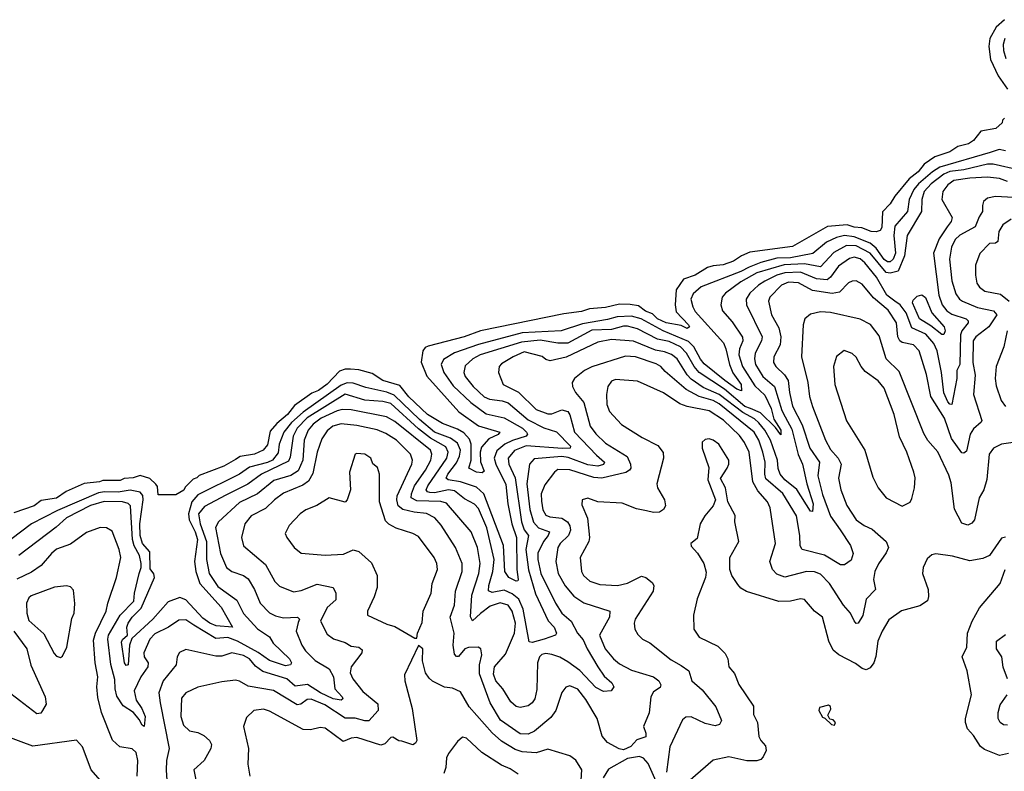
# Model space of a CAD drawing. Extents: x 1246230 to 1426786, y 660032 to 763141.
# Tile 268 of 566: x 1327569 to 1332519, y 753450 to 757230. Entities that reach past the tile are written whole.
import ezdxf

# ---------------------------------------------------------------- set-up
doc = ezdxf.new("R2010")
doc.units = 0

msp = doc.modelspace()

# ---------------------------------------------------------------- linework, layer by layer
at = {"layer": '0CON10XD'}
for points in [[(1332520.3, 757229.7), (1332478.1, 757191.9), (1332445.5, 757134.5), (1332442, 757095), (1332449.2, 757029.2), (1332488.1, 756948.1), (1332535, 756880)], [(1332521.2, 757135), (1332513.8, 757105), (1332514.9, 757074.9), (1332526.3, 757035)], [(1332520, 756735), (1332510, 756725), (1332508.3, 756711.7), (1332476.7, 756683.3), (1332400.3, 756669.7), (1332365, 756622.5), (1332338.8, 756605), (1332285, 756592), (1332245, 756564.4), (1332170.6, 756539.4), (1332116.8, 756503.2), (1332086, 756465), (1332041.1, 756428.9), (1331968.3, 756341.7), (1331945, 756304.2), (1331906.4, 756263.6), (1331903.8, 756185), (1331895, 756168.8), (1331875, 756162), (1331850, 756165), (1331803.1, 756183.1), (1331765, 756186.7), (1331728.6, 756198.6), (1331630.5, 756189.5), (1331455, 756088.8), (1331239.2, 756060.8), (1331197.1, 756042.9), (1331157.5, 756015), (1331105, 755996.2), (1331055, 755992), (1331027.1, 755982.9), (1330965, 755944.4), (1330905.7, 755924.3), (1330869.2, 755870.8), (1330863.8, 755795), (1330870.3, 755760.3), (1330931.2, 755695), (1330935.8, 755685), (1330925, 755676.7), (1330895, 755692), (1330820, 755705), (1330776.2, 755725), (1330751.2, 755751.2), (1330715, 755764.6), (1330680.5, 755790.5), (1330637.7, 755797.7), (1330585, 755799.2), (1330515, 755782.2), (1330433.9, 755776.1), (1330393, 755763), (1330305, 755750), (1329885.5, 755664.5), (1329804.1, 755634.1), (1329622, 755588), (1329608.3, 755581.7), (1329595.8, 755564.2), (1329586.9, 755506.9), (1329616.9, 755436.9), (1329776.9, 755256.9), (1329876.6, 755186.6), (1329983.8, 755155), (1329975, 755142.9), (1329928.1, 755121.9), (1329890.3, 755079.7), (1329883.8, 755055), (1329885.6, 755005.6), (1329905, 754960), (1329895, 754951.2), (1329865, 754954.5), (1329827.5, 754975), (1329839.2, 755015), (1329839.2, 755095), (1329830.8, 755120.8), (1329802.4, 755152.4), (1329770.8, 755170.8), (1329695, 755198.8), (1329618.8, 755245), (1329525, 755332.9), (1329479.7, 755389.7), (1329395, 755414.4), (1329341.2, 755451.2), (1329275, 755468.8), (1329232.7, 755472.7), (1329205, 755472), (1329177.5, 755462.5), (1329115, 755396.7), (1329071.2, 755365), (1329038.1, 755351.9), (1328950.9, 755289.1), (1328915.6, 755245), (1328861.2, 755198.8), (1328828.8, 755161.2), (1328815, 755092.5), (1328792.5, 755065), (1328750, 755045), (1328677, 755033), (1328655, 755017.5), (1328595, 754984), (1328471.7, 754938.3), (1328460, 754925), (1328441.7, 754918.3), (1328401.7, 754878.3), (1328395, 754863.3), (1328355, 754840), (1328265, 754840), (1328261.7, 754881.7), (1328253.6, 754893.6), (1328223, 754923), (1328175, 754937.5), (1328140, 754925), (1328095, 754922.5), (1328075, 754912.5), (1327987, 754913), (1327970, 754905), (1327893, 754897), (1327803, 754857), (1327755, 754824.3), (1327677.7, 754812.3), (1327642.5, 754785), (1327540.5, 754749.5)], [(1332525, 756570.2), (1332493.4, 756576.6), (1332447.4, 756562.6), (1332195, 756488.7), (1332158, 756465), (1332087.9, 756405), (1332064.6, 756375), (1332040.2, 756325), (1332033.2, 756265), (1331969.3, 756190.7), (1331964, 756145), (1331971.8, 756055), (1331959.6, 756025), (1331945, 756011.9), (1331932, 756012), (1331915, 756024.3), (1331875, 756081.1), (1331845, 756106.3), (1331765, 756138.1), (1331715, 756144.4), (1331675.4, 756135), (1331625, 756110.5), (1331556.4, 756053.6), (1331445, 756031.3), (1331375, 756030.9), (1331295, 756008.6), (1331237.2, 755985), (1331195, 755963.3), (1330995, 755885.9), (1330955, 755851.8), (1330943.8, 755825), (1330952.6, 755785), (1330965, 755761.6), (1331107, 755605), (1331120, 755575), (1331137.1, 755495), (1331154.4, 755454.4), (1331196.1, 755395), (1331197.4, 755362.6), (1331175, 755371.2), (1331113.3, 755415), (1331009.7, 755499.7), (1330991.8, 755521.8), (1330958.9, 755585), (1330930.8, 755610.9), (1330804.5, 755664.5), (1330693.2, 755725), (1330645, 755737.9), (1330573.6, 755735), (1330525, 755721.4), (1330399.1, 755700.9), (1330291.2, 755665), (1330095, 755654.2), (1329875, 755596.3), (1329755, 755554.6), (1329699.3, 755520.7), (1329688.4, 755495), (1329702, 755455), (1329749.2, 755389.2), (1329836.5, 755305), (1329915, 755247), (1330005, 755226.9), (1330096.7, 755175), (1330117.8, 755155), (1330122.2, 755145), (1330115.6, 755135), (1330046.2, 755113.8), (1330008.1, 755095), (1329968.7, 755061.3), (1329954.6, 755025), (1329962.4, 754995), (1330012.6, 754892.6), (1330023.4, 754795), (1330042.7, 754695), (1330066.5, 754625), (1330068, 754465), (1330075.3, 754414.7), (1330072.9, 754407.1), (1330065, 754406.2), (1330028.7, 754425), (1330008.3, 754455), (1330001.4, 754585), (1329902.7, 754845), (1329865, 754878.1), (1329785.7, 754905.7), (1329724, 754915), (1329713.3, 754923.3), (1329722, 754945), (1329765, 755001.7), (1329779.7, 755035), (1329784.6, 755065), (1329770.7, 755100.7), (1329734.4, 755124.4), (1329654.5, 755155), (1329578.6, 755218.6), (1329452.3, 755342.3), (1329415, 755356.4), (1329309.3, 755379.3), (1329245, 755402.1), (1329215, 755404.2), (1329185, 755391.1), (1328994.4, 755255.6), (1328935, 755204.1), (1328897.6, 755155), (1328874.4, 755095), (1328868, 755052), (1328841, 755015), (1328815, 755002.6), (1328725, 754979.4), (1328675, 754943.8), (1328465, 754840.2), (1328434.9, 754805), (1328417.8, 754745), (1328421.9, 754715), (1328450.9, 754655), (1328462.4, 754615), (1328448.3, 754505), (1328455, 754454.5), (1328475.5, 754395), (1328582.5, 754275), (1328639.2, 754175), (1328557.7, 754182.3), (1328524.8, 754194.8), (1328489.9, 754219.9), (1328405, 754313), (1328375, 754324.3), (1328315, 754303), (1328238.7, 754215), (1328132.4, 754117.6), (1328122.2, 754085), (1328115, 753986), (1328105, 753981.9), (1328096.9, 753995), (1328080.9, 754099.1), (1328086.6, 754113.4), (1328110.8, 754135), (1328108.1, 754175), (1328114.4, 754195), (1328134.5, 754225.5), (1328180.4, 754269.6), (1328247.2, 754425), (1328243.8, 754443.8), (1328225, 754468), (1328223.4, 754553.4), (1328187.3, 754595), (1328175.7, 754635), (1328173, 754695), (1328190.6, 754815), (1328187.7, 754837.7), (1328175, 754854.3), (1328125, 754863.8), (1328065, 754853.1), (1327995, 754855.9), (1327965, 754850.8), (1327759.2, 754760.8), (1327629.1, 754695), (1327525, 754615.7)], [(1332595, 756472.6), (1332463.3, 756503.4), (1332435, 756502.6), (1332316, 756474), (1332245, 756465.7), (1332215, 756452.4), (1332151, 756405), (1332116.8, 756365), (1332104.8, 756325), (1332102.2, 756265), (1332031.1, 756145), (1332017.1, 756042.9), (1331985.8, 755964.2), (1331944.8, 755955.2), (1331925, 755959), (1331844.1, 756055), (1331775, 756092.3), (1331725, 756094), (1331661.7, 756058.3), (1331595, 755987.3), (1331515, 756002.6), (1331413.1, 755996.9), (1331275, 755956.3), (1331195, 755910.7), (1331117.3, 755855), (1331100, 755835), (1331093.6, 755796.4), (1331102.5, 755765), (1331150.3, 755710.3), (1331203.1, 755633.1), (1331203.8, 755615), (1331188.3, 755575), (1331184.8, 755545), (1331203.7, 755485), (1331265, 755388.5), (1331315, 755340.7), (1331346.9, 755275), (1331360.2, 755220.2), (1331395.2, 755165), (1331395, 755141.2), (1331369.2, 755179.1), (1331293.2, 755253.2), (1331243.7, 755273.7), (1331215, 755285.1), (1331111.8, 755371.8), (1330985, 755455.8), (1330959.6, 755485), (1330922, 755552), (1330890.9, 755585), (1330835, 755610.7), (1330775, 755622.8), (1330674.7, 755674.7), (1330625, 755688.1), (1330605, 755689), (1330545, 755671.5), (1330445, 755667.5), (1330325, 755602.2), (1330275, 755602.7), (1330185, 755617.9), (1330092, 755608), (1329883.8, 755545), (1329846.9, 755525), (1329808.3, 755488.3), (1329802.6, 755455), (1329809.4, 755435), (1329849.5, 755385), (1329905, 755333.8), (1329930.8, 755320.8), (1329995, 755313.7), (1330025, 755302.3), (1330125, 755217.7), (1330205, 755177.8), (1330267.8, 755157.8), (1330337.6, 755085), (1330337.1, 755075), (1330297.4, 755072.6), (1330115, 755086.8), (1330057.4, 755062.6), (1330024.7, 755025), (1330027.6, 754995), (1330060.4, 754925), (1330091.2, 754705), (1330105.8, 754665), (1330127.2, 754635), (1330113, 754565), (1330127.5, 754462.5), (1330162.5, 754342.5), (1330226.4, 754206.4), (1330255.9, 754175), (1330268.1, 754145), (1330263.3, 754135), (1330206.2, 754115), (1330145, 754097.8), (1330131.2, 754101.2), (1330100.6, 754265), (1330078.8, 754315), (1330045, 754342.7), (1330005, 754360.5), (1329945, 754348.7), (1329926.9, 754356.9), (1329927.4, 754385), (1329947.6, 754455), (1329953.9, 754515), (1329918.5, 754675), (1329875, 754771.3), (1329855, 754793.1), (1329805, 754820.8), (1329755, 754859.8), (1329725, 754864.9), (1329655, 754850.5), (1329631.2, 754851.2), (1329619.2, 754855), (1329613, 754865), (1329620.6, 754885), (1329716.5, 755025), (1329723.1, 755055), (1329711, 755081), (1329635, 755125.3), (1329575, 755172.1), (1329435, 755300.3), (1329395, 755310.2), (1329305, 755316.2), (1329205, 755346.3), (1329015, 755227.8), (1328964.8, 755175.2), (1328944.6, 755135), (1328929.7, 755030.3), (1328920.8, 755009.2), (1328785.1, 754944.9), (1328716.9, 754893.1), (1328605, 754838.8), (1328497.7, 754782.3), (1328468.1, 754745), (1328476.4, 754695), (1328509, 754605), (1328509.2, 754515), (1328521.7, 754445), (1328565, 754380), (1328660.5, 754310.5), (1328693.9, 754243.9), (1328765, 754166.6), (1328825.8, 754125.7), (1328843.6, 754095), (1328926.2, 754015), (1328936.4, 753995), (1328930, 753985), (1328905, 753980), (1328825, 754007.2), (1328768.1, 754048.1), (1328665, 754104.4), (1328615, 754122), (1328555, 754117.1), (1328444.5, 754185), (1328405, 754211.5), (1328370, 754210), (1328316.9, 754175), (1328248.9, 754141.1), (1328223.1, 754115), (1328193.8, 754045), (1328195.9, 754025.9), (1328215.4, 753995), (1328213.2, 753975), (1328177.6, 753925), (1328144.8, 753855), (1328155, 753807.8), (1328183.5, 753765), (1328199.6, 753725), (1328195.6, 753675), (1328185, 753682), (1328170.8, 753710.8), (1328140.9, 753745), (1328088.8, 753778.8), (1328057.6, 753827.6), (1328049.2, 753865), (1328048.1, 753911.9), (1328027.1, 753987.2), (1328011.8, 754115), (1328015.5, 754135), (1328075.2, 754235), (1328144, 754305), (1328146.7, 754345), (1328170.5, 754445), (1328180, 754475), (1328179.4, 754495), (1328171.2, 754535), (1328144.5, 754584.5), (1328135.8, 754615.8), (1328125.7, 754785), (1328115, 754797.4), (1328085.8, 754805.8), (1327993.2, 754806.8), (1327925, 754787.2), (1327804.1, 754725), (1327752.3, 754677.7), (1327565, 754535.9)], [(1332535, 756415.9), (1332495, 756430.4), (1332435, 756438.1), (1332345, 756433.4), (1332265, 756420.5), (1332235, 756399.7), (1332210.8, 756365), (1332205.6, 756325), (1332256.5, 756235), (1332252.6, 756215), (1332232.4, 756187.6), (1332192.1, 756127.9), (1332163.5, 756055), (1332189.6, 755845), (1332207, 755795), (1332229.7, 755765), (1332255, 755749.6), (1332327.9, 755725), (1332337.3, 755715), (1332337.8, 755705), (1332306.2, 755665), (1332298.5, 755645), (1332296.3, 755495), (1332280, 755465), (1332280, 755425), (1332256.1, 755293.9), (1332245, 755295.6), (1332235, 755308.2), (1332215, 755353.1), (1332202.8, 755455), (1332180.8, 755565), (1332165, 755601.8), (1332125, 755649), (1332055, 755679.7), (1332026, 755755), (1331994.8, 755795), (1331969, 755815), (1331928.5, 755845), (1331877.3, 755935), (1331817.3, 756007.3), (1331795, 756027), (1331765, 756035.9), (1331740.5, 756029.5), (1331685, 755990.2), (1331645.9, 755934.1), (1331627.9, 755922.1), (1331575, 755926.7), (1331495, 755959.8), (1331415, 755956.5), (1331376.3, 755945), (1331315, 755914.1), (1331284.2, 755895), (1331239.7, 755855), (1331221.9, 755825), (1331223.5, 755795), (1331301.7, 755635), (1331298.4, 755615), (1331266.6, 755553.4), (1331263.3, 755525), (1331268.8, 755495), (1331305, 755435.3), (1331364.3, 755384.3), (1331400.5, 755265), (1331416.7, 755233.3), (1331450.8, 755170.8), (1331482.3, 755042.3), (1331505.3, 754995), (1331526.7, 754895), (1331557.5, 754795), (1331555, 754756.7), (1331545, 754758), (1331476.8, 754866.8), (1331415, 754915.8), (1331393, 754945), (1331383, 754973), (1331379, 755015), (1331343.8, 755115), (1331315.6, 755165), (1331285, 755202.7), (1331262.6, 755222.6), (1331203.9, 755253.9), (1331084.9, 755344.9), (1331005, 755380.7), (1330945, 755421.9), (1330924.3, 755444.3), (1330874.8, 755525), (1330846.2, 755546.2), (1330810.8, 755559.2), (1330765, 755568.2), (1330655, 755613), (1330545, 755620.9), (1330475, 755608.3), (1330317.1, 755532.9), (1330235.4, 755514.6), (1330215, 755520.5), (1330195.3, 755535.3), (1330105, 755558.6), (1330050.7, 755535), (1329991.5, 755498.5), (1329979.5, 755485), (1329975.6, 755455), (1330000.6, 755395), (1330077.3, 755357.3), (1330165, 755269.6), (1330225, 755247), (1330245, 755248.3), (1330295, 755268.4), (1330325, 755259.6), (1330335, 755242.9), (1330358.7, 755155), (1330469.8, 755039.8)], [(1332595, 756333.8), (1332475, 756341.2), (1332435, 756331.5), (1332415.2, 756315), (1332409.2, 756295), (1332410.2, 756265), (1332392.5, 756237.5), (1332372.8, 756187.2), (1332295, 756146.5), (1332272.7, 756125), (1332254.1, 756085), (1332242.9, 756025), (1332255.7, 755915.7), (1332275, 755851.5), (1332293.3, 755825), (1332308.2, 755815), (1332385, 755782.4), (1332465, 755766), (1332481.7, 755745), (1332441.9, 755685), (1332375.4, 755635), (1332362.5, 755615), (1332360.9, 755505), (1332372, 755442), (1332363.8, 755345), (1332405.4, 755214.6), (1332403.1, 755205), (1332365, 755171.8), (1332348.1, 755145), (1332329.5, 755060.5), (1332315, 755049.4), (1332305, 755051.2), (1332253.7, 755123.7), (1332218.3, 755225), (1332148.9, 755335), (1332128.4, 755445), (1332090.7, 755565), (1332061.9, 755595), (1332006.1, 755606.1), (1331993.3, 755615), (1331983.8, 755635), (1331976.6, 755705), (1331935, 755768.2), (1331861.3, 755831.4), (1331805, 755900.4), (1331775, 755916.4), (1331755, 755915.5), (1331735, 755906.2), (1331691, 755859), (1331653.4, 755853.4), (1331555, 755868.4), (1331485, 755907), (1331435, 755910.3), (1331399.2, 755895), (1331341.1, 755835), (1331334.1, 755815), (1331347.9, 755745), (1331385, 755679.4), (1331396.1, 755635), (1331391.8, 755595), (1331361.1, 755535), (1331358, 755505), (1331370, 755485), (1331414.3, 755444.3), (1331432.6, 755415), (1331438.8, 755355), (1331455, 755286.5), (1331503.1, 755193.1), (1331541.6, 755075), (1331590.7, 755005), (1331581.9, 754935), (1331605, 754841.5), (1331645, 754733.6), (1331693.6, 754663.6), (1331745.4, 754585), (1331760, 754545), (1331748.8, 754511.2), (1331715, 754488.6), (1331695, 754487.8), (1331615, 754537.1), (1331502.9, 754565), (1331493, 754583), (1331491.9, 754635), (1331475.2, 754735.2), (1331405, 754847.5), (1331320.9, 754920.9), (1331315.5, 754945), (1331316.7, 755005), (1331305.2, 755055), (1331285.5, 755115), (1331261.1, 755155), (1331085, 755297.9), (1331055, 755314.1), (1330984.9, 755334.9), (1330919.9, 755369.9), (1330815, 755460.8)], [(1332553.8, 756226.2), (1332512.2, 756197.8), (1332490.9, 756165), (1332486.4, 756113.6)], [(1332486.4, 756113.6), (1332475, 756105.5), (1332445, 756103.8), (1332396.6, 756053.4), (1332374.6, 755994.6), (1332373.8, 755945), (1332381.1, 755905), (1332394.8, 755884.8), (1332420.6, 755865), (1332499.7, 755849.7), (1332543.8, 755815)], [(1332205, 755647.1), (1332150.1, 755690.1), (1332092, 755725), (1332057.3, 755805), (1332061.2, 755818.8), (1332081, 755839), (1332105, 755845.5), (1332122.8, 755832.8), (1332155.2, 755755), (1332216.9, 755685), (1332221.1, 755665), (1332215, 755647.3), (1332205, 755647.1)], [(1332706.9, 755123.1), (1332505.3, 755094.7), (1332464.3, 755075.7), (1332442.9, 755045), (1332431.9, 754918.1), (1332416, 754865), (1332392.6, 754825), (1332370, 754715), (1332355, 754697.1), (1332335, 754686.9), (1332305, 754698.5), (1332268.3, 754768.3), (1332251.3, 754901.3), (1332239.6, 754939.6), (1332185, 755057.1), (1332135, 755113.3), (1332115, 755148.6), (1331990.9, 755460.9), (1331925.9, 755525), (1331889.4, 755639.4), (1331847.1, 755697.1), (1331795, 755723.5), (1331645, 755756.6), (1331595, 755760), (1331545, 755748.9), (1331516.9, 755725), (1331507.9, 755695), (1331499.3, 755535), (1331531.1, 755405), (1331539.4, 755335), (1331555.3, 755285), (1331619.5, 755115), (1331645, 755068.2), (1331684.1, 755025), (1331699.1, 754995), (1331686.3, 754923.7), (1331697.5, 754865), (1331726.6, 754786.6), (1331775, 754713.8), (1331815, 754686.2), (1331855, 754668.2), (1331925.4, 754605), (1331937.5, 754575), (1331925, 754548.9), (1331886.5, 754493.5), (1331868.9, 754455), (1331862.1, 754415), (1331871.4, 754365), (1331824.7, 754315.3), (1331807.3, 754232.7), (1331785, 754194.2), (1331775, 754194), (1331765, 754206), (1331745.3, 754245.3), (1331710.9, 754285), (1331640.8, 754395), (1331595, 754442), (1331565, 754452.5), (1331525, 754454.2), (1331415, 754425.7), (1331375, 754441.4), (1331353.5, 754465), (1331340, 754505), (1331368.2, 754595), (1331342, 754775), (1331329.3, 754805), (1331279.7, 754859.7), (1331254.8, 754905), (1331236.6, 755055), (1331213.7, 755103.7), (1331188, 755138), (1331107.4, 755215), (1331035, 755263.4), (1330925, 755284.7), (1330887.9, 755297.9), (1330805, 755353.2), (1330675, 755411.2), (1330565, 755420.5), (1330545, 755411.1), (1330525.6, 755385), (1330519.1, 755345), (1330520.7, 755295), (1330535, 755258.9), (1330594.1, 755194.1), (1330697.8, 755127.8), (1330777.7, 755087.7), (1330803.3, 755053.3), (1330805.5, 755025), (1330771.9, 754895), (1330775.3, 754875), (1330810.5, 754815), (1330815.4, 754784.6), (1330805, 754765.7), (1330785, 754753.8), (1330755, 754752.1), (1330720.8, 754759.2), (1330670.6, 754770.6), (1330598.1, 754798.1), (1330475, 754804.4), (1330425, 754824.3), (1330396.2, 754815), (1330395, 754790), (1330423.6, 754723.6), (1330434.2, 754625), (1330429.7, 754605), (1330387.5, 754525), (1330394.1, 754455), (1330403.9, 754435), (1330435.3, 754405.3), (1330485, 754388.9), (1330575, 754383.7), (1330625, 754395.3), (1330695, 754431.2), (1330716.2, 754425), (1330749.3, 754399.3), (1330757.5, 754385), (1330753.3, 754355), (1330663.6, 754215), (1330658.5, 754195), (1330661.4, 754165), (1330677.5, 754137.5), (1330700, 754115), (1330736.3, 754096.3), (1330845, 754010), (1330895, 753982.4), (1330932.9, 753955), (1330948.8, 753905), (1330999.5, 753859.5), (1331068.5, 753775), (1331096.7, 753705), (1331088, 753685), (1331065, 753677.9), (1331015, 753690.5), (1330945, 753724.6), (1330917.8, 753722.2), (1330901.4, 753708.6), (1330837.4, 753572.6), (1330820.8, 753445)], [(1332534, 755665), (1332517.1, 755585), (1332477.5, 755485), (1332472.8, 755425), (1332478.3, 755388.3), (1332503.6, 755315), (1332524.4, 755285)], [(1330815, 755460.8), (1330792.5, 755485), (1330769, 755499), (1330665, 755534.2), (1330615, 755537.2), (1330445, 755484.2), (1330408.6, 755465), (1330358.2, 755425), (1330347.3, 755405), (1330348, 755385), (1330363.4, 755355), (1330405.2, 755305), (1330437.1, 755185), (1330466.2, 755146.2), (1330515, 755099.7), (1330623.2, 755033.2), (1330640.5, 754995), (1330640.9, 754975), (1330635, 754963.5), (1330616.9, 754953.1), (1330495, 754924.7), (1330455, 754927.8), (1330335, 754966.7), (1330275, 754966.9), (1330257.3, 754955), (1330208.7, 754891.3), (1330190.4, 754845), (1330191.7, 754808.3), (1330199.2, 754765), (1330215, 754738.5), (1330235, 754729.7), (1330295, 754722.2), (1330323.2, 754705), (1330335.7, 754685), (1330338.1, 754661.9), (1330328.4, 754635), (1330286.9, 754595), (1330274.7, 754575), (1330264.2, 754505.8), (1330276.2, 754445), (1330311.9, 754381.9), (1330355, 754331.1), (1330405, 754297.2), (1330535.7, 754255), (1330533.8, 754225), (1330484.7, 754135), (1330512.9, 754065), (1330553.8, 754015), (1330585, 753989.7), (1330645, 753959.2), (1330755.6, 753925), (1330781.9, 753905), (1330792.9, 753885), (1330788.5, 753871.5), (1330755, 753850), (1330741.8, 753825), (1330734.4, 753744.4), (1330705.7, 753675), (1330717.8, 753642.2), (1330717.5, 753622.5), (1330671.8, 753608.2), (1330641.8, 753575), (1330605, 753557.8), (1330582.8, 753562.8), (1330525, 753595.5), (1330497, 753627), (1330472.8, 753715), (1330415, 753811.6), (1330375, 753862.9), (1330335, 753880), (1330315, 753872.5), (1330294, 753846), (1330264.8, 753755.2), (1330238.8, 753721.2), (1330158, 753652), (1330125, 753636.8), (1330085, 753638.6), (1329986.5, 753706.5), (1329934.4, 753795), (1329880.7, 753940.7), (1329881.6, 753985), (1329891.8, 754035), (1329887.5, 754065), (1329873.4, 754073.4), (1329825, 754073.2), (1329806.8, 754065), (1329775, 754027.3), (1329765, 754026.5), (1329755, 754038.8), (1329749.2, 754085), (1329754.1, 754145), (1329733.4, 754225), (1329755.8, 754285), (1329760.8, 754355), (1329793.2, 754455), (1329794.1, 754495), (1329760.8, 754575), (1329688.3, 754688.3), (1329656.2, 754725), (1329615, 754746.1), (1329552.6, 754752.6), (1329495, 754767), (1329472.3, 754785), (1329464.8, 754815), (1329467.6, 754835), (1329541.4, 754995), (1329543.3, 755015), (1329533.9, 755045), (1329463.8, 755115), (1329409.4, 755149.4), (1329366.6, 755166.6), (1329265, 755189.4), (1329185, 755197.3), (1329143.5, 755185), (1329115, 755162.1), (1329087.8, 755122.2), (1329065, 755055.6), (1329042.2, 754947.8), (1329020.8, 754909.2), (1328991.9, 754888.1), (1328895, 754848.2), (1328849.6, 754815), (1328805, 754771.1), (1328732.5, 754735), (1328701.8, 754695), (1328683.8, 754625), (1328695, 754584.2), (1328805, 754489.6), (1328852.1, 754405), (1328875, 754381.8), (1328945, 754353.1), (1328985, 754359.7), (1329065, 754391.8), (1329145, 754373.5), (1329158.3, 754345), (1329157.8, 754312.2), (1329115.8, 754274.2), (1329080.9, 754205), (1329115, 754140), (1329146.9, 754116.9), (1329205, 754097.9), (1329235, 754078.6), (1329275, 754074.4), (1329290.2, 754060.2), (1329290, 754045), (1329236, 753975), (1329231.1, 753945), (1329244.5, 753915), (1329295, 753851.4), (1329369.4, 753789.4), (1329371.4, 753755), (1329325, 753704.6), (1329305, 753703.2), (1329255, 753717), (1329205, 753717.4), (1329102.6, 753785), (1329035, 753813.3), (1329015, 753811.1), (1328983.2, 753786.8), (1328965, 753783.7), (1328845, 753856.8), (1328717.3, 753877.3), (1328675, 753902.7), (1328655, 753907.9), (1328585, 753900), (1328465, 753873.8), (1328405, 753844.5), (1328382.4, 753817.6), (1328379.4, 753725), (1328392.1, 753682.1), (1328423.6, 753653.6), (1328465, 753644.5), (1328495, 753629.5), (1328524.3, 753605), (1328533.3, 753585), (1328530.6, 753565), (1328495.9, 753504.1), (1328445, 753456.7), (1328455, 753406.7)], [(1332005, 754783.8), (1332045, 754803.3), (1332055, 754822.5), (1332068.1, 754875), (1332070.6, 754925), (1332064.4, 754955), (1332028.7, 755055), (1331992, 755132), (1331965.5, 755244.5), (1331915, 755377.1), (1331885, 755413.8), (1331819.9, 755459.9), (1331799.5, 755485), (1331775, 755532.5), (1331755, 755551.4), (1331714.3, 755565.7), (1331675, 755536.7), (1331660.5, 755485), (1331666.4, 755395), (1331725, 755212), (1331818.5, 755065), (1331858.7, 754928.7), (1331884.2, 754875), (1331925.5, 754825.5), (1332005, 754783.8)], [(1330469.8, 755039.8), (1330509.5, 755005), (1330505, 754992.1), (1330475.5, 754984.5), (1330425, 754991.8), (1330327.4, 755027.4), (1330295, 755033.2), (1330155, 755021.8), (1330131.6, 754995), (1330118.4, 754895), (1330133.5, 754766.5), (1330152.3, 754702.3), (1330177.6, 754675), (1330232, 754655), (1330226.8, 754635), (1330201.9, 754605), (1330173.5, 754546.5), (1330174.2, 754515), (1330189.2, 754445), (1330263.5, 754295), (1330295.5, 754245.5), (1330341.9, 754205), (1330373.3, 754145), (1330401.8, 754111.8), (1330421.5, 754065), (1330476.1, 753976.1), (1330508.3, 753928.3), (1330545.7, 753895), (1330555.6, 753875), (1330542.5, 753855), (1330505, 753851.2), (1330465, 753871.8), (1330385, 753957.2), (1330325, 754000.1), (1330285, 754023.1), (1330245, 754037.2), (1330215, 754041.7), (1330195, 754037.8), (1330182.2, 754025), (1330172.6, 753995), (1330169.4, 753860.6), (1330158.2, 753815), (1330145, 753793.5), (1330125, 753779.6), (1330085, 753771.5), (1330065.4, 753775.4), (1330038.7, 753798.7), (1329998.4, 753865), (1329963.7, 753905), (1329951.4, 753938.6), (1329956.8, 753975), (1330010.9, 754039.1), (1330057.3, 754145), (1330061.6, 754195), (1330045.2, 754255), (1330024.9, 754284.9), (1329985, 754297.4), (1329935, 754279.8), (1329886.4, 754243.6), (1329845, 754207.1), (1329836.4, 754226.4), (1329843, 754335), (1329877.7, 754445), (1329884.3, 754495), (1329870.2, 754575), (1329839.4, 754655), (1329715, 754799), (1329686.5, 754806.5), (1329565, 754810.6), (1329538, 754825), (1329538.3, 754845), (1329554.5, 754885.5), (1329610.2, 754965), (1329636.4, 755015), (1329641.9, 755045), (1329633.8, 755065), (1329455, 755208.9), (1329412.7, 755232.7), (1329235, 755267), (1329190.5, 755269.5), (1329165, 755263.2), (1329085, 755225.4), (1329045.2, 755195), (1329019.6, 755165), (1328999.7, 755115), (1328993.1, 755015), (1328969.4, 754960.6), (1328932, 754938), (1328846.9, 754913.1), (1328764.7, 754845), (1328675, 754802), (1328569.2, 754705), (1328554.3, 754675.7), (1328579.3, 754545), (1328608.9, 754475), (1328635, 754454.1), (1328694.8, 754434.8), (1328717.6, 754417.6), (1328749.3, 754365), (1328778.7, 754295), (1328825, 754247.5), (1328855, 754231.2), (1328895, 754222.4), (1328965.3, 754225.3), (1328975.4, 754215.4), (1328968.5, 754198.5), (1328959.7, 754155), (1328987.2, 754085), (1329006.7, 754055), (1329055, 754006.6), (1329125.6, 753965.6), (1329146.7, 753925), (1329154.1, 753864.1), (1329190, 753825), (1329193.8, 753815), (1329185, 753807.5), (1329145, 753815.2), (1329082, 753845), (1329016, 753886), (1328955, 753878.8), (1328912.7, 753915), (1328792.3, 753952.3), (1328755, 753979.2), (1328725, 754015.2), (1328695, 754031.6), (1328635, 754045.3), (1328585, 754028.6), (1328555, 754028.9), (1328405, 754062.9), (1328372.9, 754047.1), (1328361.8, 754025), (1328355.5, 753985), (1328290, 753905), (1328269.1, 753845), (1328275.2, 753795), (1328321.5, 753565), (1328307.6, 753505), (1328306.1, 753455), (1328308.7, 753405)], [(1332525, 754627.8), (1332505, 754621.9), (1332444.5, 754535.5), (1332410.7, 754519.3), (1332345, 754508.8), (1332258.5, 754531.5), (1332175, 754543.3), (1332155, 754538), (1332131.2, 754518.8), (1332110.8, 754475), (1332107.1, 754445), (1332135.7, 754365), (1332138.3, 754328.3), (1332132.4, 754307.6), (1332095, 754281.9), (1332003, 754257), (1331938.7, 754211.3), (1331904.5, 754155), (1331882.7, 754105), (1331872.6, 754027.4), (1331862.5, 753995), (1331845, 753970.6), (1331825, 753960.6), (1331805, 753966.9), (1331771.7, 753991.7), (1331688, 754035), (1331658.5, 754058.5), (1331636.2, 754105), (1331604.5, 754225), (1331564.3, 754255), (1331515, 754313.1), (1331495, 754316.9), (1331445, 754305.4), (1331385, 754303.6), (1331223.5, 754353.5), (1331195, 754370.6), (1331179.8, 754389.8), (1331148.6, 754435), (1331140, 754465), (1331140, 754525), (1331183.8, 754605), (1331164.2, 754705), (1331165.7, 754735.7), (1331128.8, 754805), (1331116.7, 754875), (1331092, 754922), (1331125.5, 754975), (1331134.2, 754995), (1331134, 755015), (1331084.2, 755095), (1331055, 755115.6), (1331035, 755121.4), (1331015, 755118.1), (1331000, 755105), (1330999.4, 755075), (1331033, 754977), (1331028.8, 754915), (1331067.5, 754815), (1331055.4, 754784.6), (1331014.4, 754735), (1330990.6, 754695), (1330975, 754620), (1330943.3, 754595), (1330945, 754582.5), (1330977.3, 754547.3), (1331008.8, 754495), (1331020.7, 754450.7), (1331017.5, 754425), (1330975, 754317.5), (1330955.8, 754235), (1330957.8, 754165), (1330985.8, 754125), (1331079.1, 754079.1), (1331115, 754042.5), (1331128.5, 754015), (1331133.5, 753975), (1331162.2, 753942.2), (1331185, 753886), (1331257.8, 753777.8), (1331257.5, 753735), (1331278.1, 753695), (1331285.6, 753625), (1331294.4, 753605), (1331318.1, 753578.1), (1331321.8, 753555), (1331307.4, 753522.6), (1331295, 753510), (1331275, 753503.1), (1331225, 753502.1), (1331135, 753521.9), (1331055, 753505.7), (1330928.6, 753395)], [(1329565, 754120), (1329568.8, 754145), (1329592, 754198), (1329598.2, 754255), (1329638.2, 754345), (1329642.5, 754395), (1329670, 754465), (1329667.1, 754495), (1329652.2, 754525), (1329575, 754630.8), (1329545.8, 754645.8), (1329461.9, 754671.9), (1329425, 754692.7), (1329409.1, 754709.1), (1329378.5, 754805), (1329378.9, 754945), (1329367.7, 754977.7), (1329345, 754996.7), (1329334.2, 755025), (1329305, 755045.4), (1329265, 755048.9), (1329255, 755044), (1329228.1, 754955), (1329233.1, 754865), (1329216.1, 754815), (1329206, 754804), (1329124.5, 754825.5), (1329063.3, 754786.7), (1329008, 754765), (1328979.4, 754745), (1328924.6, 754685.4), (1328904.6, 754645.4), (1328912.9, 754625), (1328950, 754575), (1328985, 754546.7), (1329105, 754536.9), (1329197.4, 754542.6), (1329245, 754563.8), (1329274.7, 754554.7), (1329338.3, 754498.3), (1329366.7, 754435), (1329365.6, 754374.4), (1329352.1, 754327.9), (1329317.1, 754255), (1329318, 754235), (1329415, 754190), (1329455, 754178.1), (1329555, 754120), (1329565, 754120)], [(1328159.7, 753425), (1328163.6, 753505), (1328154.7, 753544.7), (1328135, 753562.7), (1328072.6, 753572.6), (1328035.8, 753605.8), (1327980, 753745), (1327961.5, 753821.5), (1327957.8, 753875), (1327962.2, 753925), (1327949, 753995), (1327941.2, 754108.8), (1327951.2, 754145), (1328004.8, 754255), (1328012.1, 754295), (1328055.3, 754424.7), (1328077.6, 754525), (1328069.2, 754565), (1328035, 754657.5), (1328005, 754674.4), (1327973.8, 754676.2), (1327905, 754650.9), (1327825, 754591.5), (1327755, 754567.3), (1327728.5, 754545), (1327677.8, 754485), (1327628.5, 754451.5), (1327554.4, 754415.6)], [(1332540.2, 753539.8), (1332495, 753530), (1332419.4, 753559.4), (1332399.1, 753575), (1332365, 753630), (1332334, 753664), (1332324.7, 753694.7), (1332324.1, 753715.9), (1332353.3, 753835), (1332333.1, 753955), (1332307.8, 754025), (1332331.5, 754075), (1332334.5, 754145), (1332357.3, 754205), (1332395, 754272), (1332498.8, 754395), (1332523.1, 754465)], [(1327775, 754022.5), (1327785, 754028.8), (1327806.2, 754075), (1327832.2, 754217.8), (1327842.5, 754245), (1327847, 754293), (1327840.2, 754360.2), (1327825, 754377.5), (1327805, 754381.9), (1327745, 754376.2), (1327627.3, 754332.7), (1327615, 754322), (1327603.1, 754295), (1327604.5, 754245.5), (1327615, 754208.6), (1327691.1, 754141.1), (1327742, 754042), (1327755, 754029.2), (1327775, 754022.5)], [(1327539.5, 754155), (1327605.3, 754065), (1327625, 753983.1), (1327696.6, 753825), (1327702.7, 753787.3), (1327684.3, 753755), (1327675, 753743.1), (1327655, 753739.5), (1327525, 753840.3)], [(1332535.3, 753915), (1332514.1, 753974.1), (1332506.2, 754026.2), (1332480, 754065), (1332480, 754105), (1332525, 754137.7)], [(1330391.8, 753405), (1330395, 753457.1), (1330365, 753505.6), (1330335, 753528.1), (1330225, 753560.8), (1330166.3, 753543.6), (1330095, 753547.5), (1330059.4, 753559.4), (1329991.4, 753601.4), (1329945, 753643.4), (1329829.6, 753775), (1329785, 753849.2), (1329745, 753868.6), (1329705, 753873.6), (1329645, 753903.3), (1329627.9, 753917.9), (1329610, 753945), (1329594, 754005), (1329596.2, 754065), (1329575, 754082.5), (1329504.2, 753935), (1329506, 753905), (1329542.4, 753765), (1329565.4, 753605), (1329558.9, 753591.1), (1329545, 753583.5), (1329490.7, 753600.7), (1329475, 753602.7), (1329445, 753622.2), (1329435, 753620.6), (1329405, 753587.3), (1329385, 753580.7), (1329265, 753619.3), (1329235, 753616.6), (1329195, 753599.5), (1329105, 753667.3), (1329079.7, 753670.3), (1329031.1, 753658.9), (1328995, 753660), (1328825, 753753.1), (1328795, 753762.5), (1328746, 753755), (1328710.2, 753719.8), (1328693.8, 753675), (1328720, 753565), (1328715.5, 753485.5), (1328725.6, 753425.6)], [(1332535, 753681.8), (1332515, 753684.3), (1332497.9, 753695), (1332488.9, 753715), (1332488.8, 753745), (1332498.7, 753785), (1332532.9, 753835)], [(1331665, 753682.5), (1331670, 753695), (1331658.3, 753708.3), (1331641.7, 753711.7), (1331632.5, 753732.5), (1331647, 753763), (1331645.9, 753775.9), (1331635, 753782.5), (1331590, 753770), (1331587.5, 753755), (1331605, 753722.5), (1331617.5, 753717.5), (1331650, 753685), (1331665, 753682.5)], [(1327985, 753392.5), (1327928.1, 753458.1), (1327885, 753573.8), (1327855, 753606), (1327635, 753575.9), (1327504, 753625)], [(1330075.6, 753435), (1330035, 753461.9), (1329991.1, 753481.1), (1329891.8, 753545), (1329815, 753615.8), (1329795, 753620.8), (1329770.5, 753599.5), (1329725, 753540), (1329715, 753517.5), (1329711.2, 753468.8), (1329701.2, 753438.8)], [(1330775, 753382.9), (1330729.5, 753489.5), (1330705.4, 753515.4), (1330685, 753523.8), (1330625, 753515.1), (1330528.6, 753461.4), (1330502.4, 753417.6)]]:
    msp.add_lwpolyline(points, dxfattribs=at)

doc.saveas('drawing.dxf')
